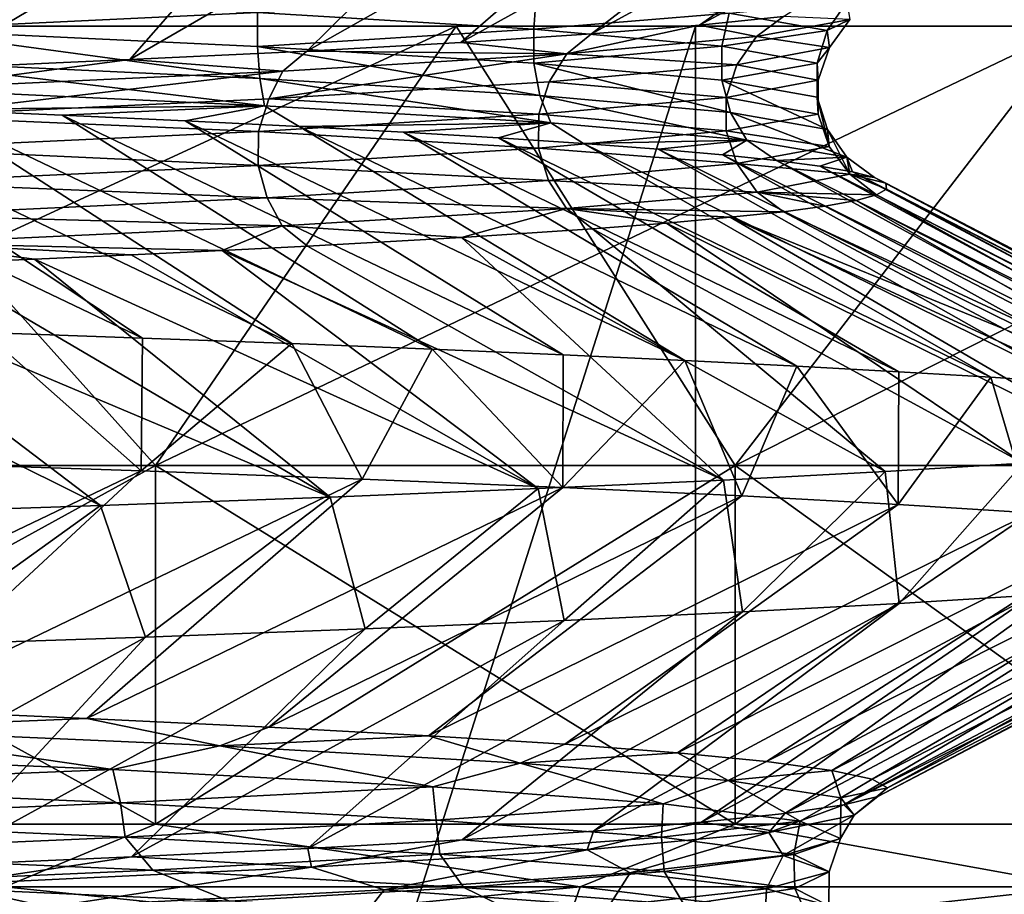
# Model space of a CAD drawing. Header units: metres. Extents: x -206 to 75, y -104 to 104.
# Tile 878 of 1056: x 10.2 to 12.44, y -35.28 to -33.29. Entities that reach past the tile are written whole.
import ezdxf

# ---------------------------------------------------------------- set-up
doc = ezdxf.new("R2010")
doc.units = ezdxf.units.M
doc.layers.add('solid_01_1-CONSUMER_THERM_B_125288', color=7, linetype='CONTINUOUS')

msp = doc.modelspace()

# ---------------------------------------------------------------- linework, layer by layer
at = {"layer": 'solid_01_1-CONSUMER_THERM_B_125288'}
for points in [[(-27.776106, 66.214066), (28.050987, 67.836098), (-27.757145, -66.232315)], [(28.050987, 67.836098), (-27.757065, -66.785934), (-27.757145, -66.232315)], [(28.050987, 67.836098), (27.851068, 67.319839), (-27.757065, -66.785934)], [(27.851068, 67.319839), (27.74942, 66.775635), (-27.757065, -66.785934)], [(27.74942, 66.775635), (-28.058632, -67.846397), (-27.858715, -67.330139)], [(27.74942, 66.775635), (27.749498, 66.222015), (-28.058632, -67.846397)], [(27.74942, 66.775635), (-27.858715, -67.330139), (-27.757065, -66.785934)], [(27.749498, 66.222015), (27.768459, -66.224365), (-28.058632, -67.846397)], [(-37.500069, 41.072453, 108.410858), (37.499931, 41.072487, 108.410858), (-37.500031, -41.072514, 108.410858)], [(37.499931, 41.072487, 108.410858), (37.499969, -41.072479, 108.410858), (-37.500031, -41.072514, 108.410858)], [(-42.500034, -37.500031, 108.5), (42.499931, 37.500008, 108.5), (-42.500069, 37.499969, 108.5)], [(-42.500034, -37.500031, 108.5), (42.499966, -37.499992, 108.5), (42.499931, 37.500008, 108.5)], [(18.499966, -31.800003, 6), (-18.500034, -31.80002, 6), (18.499969, -40.000004, 6)], [(-18.500034, -31.80002, 6), (-18.500031, -40.000023, 6), (18.499969, -40.000004, 6)], [(11.745609, -33.297726, 27.702721), (12.740497, -32.763279, 27.952499), (12.481783, -32.782925, 28.794779)], [(11.745609, -33.297726, 27.702721), (11.937161, -33.277992, 26.891823), (12.740497, -32.763279, 27.952499)], [(11.500423, -33.317524, 28.495749), (12.481783, -32.782925, 28.794779), (12.16756, -32.802277, 29.61767)], [(11.500423, -33.317524, 28.495749), (11.745609, -33.297726, 27.702721), (12.481783, -32.782925, 28.794779)], [(11.202893, -33.337124, 29.266733), (12.16756, -32.802277, 29.61767), (11.798676, -32.821262, 30.418726)], [(11.202893, -33.337124, 29.266733), (11.500423, -33.317524, 28.495749), (12.16756, -32.802277, 29.61767)], [(10.852304, -33.356678, 30.017721), (11.798676, -32.821262, 30.418726), (11.376039, -32.840229, 31.195211)], [(10.852304, -33.356678, 30.017721), (11.202893, -33.337124, 29.266733), (11.798676, -32.821262, 30.418726)], [(10.449205, -33.376339, 30.746809), (11.376039, -32.840229, 31.195211), (10.901549, -32.859409, 31.942873)], [(10.449205, -33.376339, 30.746809), (10.852304, -33.356678, 30.017721), (11.376039, -32.840229, 31.195211)], [(9.996629, -33.396111, 31.447826), (10.901549, -32.859409, 31.942873), (10.378476, -32.87886, 32.656433)], [(9.996629, -33.396111, 31.447826), (10.449205, -33.376339, 30.746809), (10.901549, -32.859409, 31.942873)], [(9.497561, -33.41597, 32.116119), (10.378476, -32.87886, 32.656433), (9.809975, -32.89851, 33.33202)], [(9.497561, -33.41597, 32.116119), (9.996629, -33.396111, 31.447826), (10.378476, -32.87886, 32.656433)], [(9.921297, -33.230194, 17.673717), (10.739633, -33.268711, 19.054735), (9.92171, -33.307541, 17.674337)], [(11.374556, -33.232048, 20.474127), (11.368732, -33.307232, 20.531969), (10.739633, -33.268711, 19.054735)], [(11.374556, -33.232048, 20.474127), (11.813283, -33.270882, 22.035221), (11.368732, -33.307232, 20.531969)], [(12.081264, -33.245747, 23.62286), (12.036743, -33.309715, 23.640802), (11.813283, -33.270882, 22.035221)], [(12.081264, -33.245747, 23.62286), (12.087863, -33.28476, 25.257908), (12.036743, -33.309715, 23.640802)], [(10.739633, -33.268711, 19.054735), (10.739902, -33.346054, 19.055294), (9.92171, -33.307541, 17.674337)], [(10.739633, -33.268711, 19.054735), (11.368732, -33.307232, 20.531969), (10.739902, -33.346054, 19.055294)], [(11.813283, -33.270882, 22.035221), (11.797108, -33.345753, 22.078865), (11.368732, -33.307232, 20.531969)], [(11.745609, -33.297726, 27.702721), (11.876042, -33.323769, 26.879583), (11.937161, -33.277992, 26.891823)], [(11.813283, -33.270882, 22.035221), (12.036743, -33.309715, 23.640802), (11.797108, -33.345753, 22.078865)], [(11.876042, -33.323769, 26.879583), (12.087863, -33.28476, 25.257908), (11.937161, -33.277992, 26.891823)], [(9.022458, -34.300007, 36.918419), (9.610229, -33.300007, 37.72744), (11.192303, -33.300007, 36.418636)], [(10.507754, -34.300007, 35.689678), (9.022458, -34.300007, 36.918419), (11.192303, -33.300007, 36.418636)], [(9.022458, -34.300007, 12.081581), (10.507754, -34.300007, 13.310323), (9.610229, -33.300007, 11.272559)], [(11.192303, -33.300007, 36.418636), (9.610229, -33.300007, 37.72744), (10.054592, -33.300007, 39.066891)], [(9.610229, -33.300007, 11.272559), (11.192303, -33.300007, 12.581363), (10.054573, -33.300007, 9.933097)], [(10.507754, -34.300007, 13.310323), (11.192303, -33.300007, 12.581363), (9.610229, -33.300007, 11.272559)], [(10.054573, -33.300007, 9.933097), (11.737077, -33.300007, 11.251227), (10.054714, -38.584858, 9.933186)], [(11.192303, -33.300007, 12.581363), (11.737077, -33.300007, 11.251227), (10.054573, -33.300007, 9.933097)], [(11.737096, -33.300007, 37.748756), (10.054592, -33.300007, 39.066891), (10.054714, -38.584858, 39.066814)], [(11.192303, -33.300007, 36.418636), (10.054592, -33.300007, 39.066891), (11.737096, -33.300007, 37.748756)], [(11.737096, -33.300007, 37.748756), (10.054714, -38.584858, 39.066814), (11.737239, -38.584858, 37.748642)], [(11.737077, -33.300007, 11.251227), (11.737239, -38.584858, 11.25136), (10.054714, -38.584858, 9.933186)], [(10.507754, -34.300007, 35.689678), (11.192303, -33.300007, 36.418636), (12.597864, -33.300007, 34.921864)], [(11.827336, -34.300007, 34.28447), (10.507754, -34.300007, 35.689678), (12.597864, -33.300007, 34.921864)], [(10.507754, -34.300007, 13.310323), (11.827336, -34.300007, 14.715532), (11.192303, -33.300007, 12.581363)], [(12.597864, -33.300007, 34.921864), (11.192303, -33.300007, 36.418636), (11.737096, -33.300007, 37.748756)], [(11.192303, -33.300007, 12.581363), (12.597864, -33.300007, 14.078135), (11.737077, -33.300007, 11.251227)], [(11.827336, -34.300007, 14.715532), (12.597864, -33.300007, 14.078135), (11.192303, -33.300007, 12.581363)], [(11.443684, -33.363335, 28.471817), (11.876042, -33.323769, 26.879583), (11.745609, -33.297726, 27.702721)], [(11.443684, -33.363335, 28.471817), (11.745609, -33.297726, 27.702721), (11.500423, -33.317524, 28.495749)], [(11.737077, -33.300007, 11.251227), (13.248496, -33.300007, 12.762612), (11.737239, -38.584858, 11.25136)], [(12.597864, -33.300007, 14.078135), (13.248496, -33.300007, 12.762612), (11.737077, -33.300007, 11.251227)], [(13.248513, -33.300007, 36.23737), (11.737096, -33.300007, 37.748756), (11.737239, -38.584858, 37.748642)], [(12.597864, -33.300007, 34.921864), (11.737096, -33.300007, 37.748756), (13.248513, -33.300007, 36.23737)], [(13.248513, -33.300007, 36.23737), (11.737239, -38.584858, 37.748642), (13.248609, -38.584854, 36.23727)], [(13.248496, -33.300007, 12.762612), (13.248609, -38.584854, 12.762729), (11.737239, -38.584858, 11.25136)], [(11.827336, -34.300007, 34.28447), (12.597864, -33.300007, 34.921864), (13.804744, -33.300007, 33.260735)], [(12.960394, -34.300007, 32.724949), (11.827336, -34.300007, 34.28447), (13.804744, -33.300007, 33.260735)], [(11.827336, -34.300007, 14.715532), (12.960394, -34.300007, 16.275049), (12.597864, -33.300007, 14.078135)], [(12.087863, -33.28476, 25.257908), (11.876042, -33.323769, 26.879583), (12.041816, -33.348553, 25.262373)], [(12.087863, -33.28476, 25.257908), (12.041816, -33.348553, 25.262373), (12.036743, -33.309715, 23.640802)], [(9.92171, -33.307541, 17.674337), (10.744952, -33.41909, 19.010714), (9.916544, -33.380398, 17.623325)], [(9.92171, -33.307541, 17.674337), (10.739902, -33.346054, 19.055294), (10.744952, -33.41909, 19.010714)], [(11.368732, -33.307232, 20.531969), (11.368884, -33.384567, 20.53244), (10.739902, -33.346054, 19.055294)], [(11.443684, -33.363335, 28.471817), (11.500423, -33.317524, 28.495749), (11.202893, -33.337124, 29.266733)], [(11.368732, -33.307232, 20.531969), (11.797108, -33.345753, 22.078865), (11.368884, -33.384567, 20.53244)], [(11.443684, -33.363335, 28.471817), (11.830906, -33.388092, 26.870535), (11.876042, -33.323769, 26.879583)], [(12.036743, -33.309715, 23.640802), (12.013905, -33.38427, 23.668779), (11.797108, -33.345753, 22.078865)], [(11.876042, -33.323769, 26.879583), (11.830906, -33.388092, 26.870535), (12.041816, -33.348553, 25.262373)], [(12.036743, -33.309715, 23.640802), (12.041816, -33.348553, 25.262373), (12.013905, -33.38427, 23.668779)], [(10.739902, -33.346054, 19.055294), (11.382262, -33.457783, 20.496016), (10.744952, -33.41909, 19.010714)], [(10.739902, -33.346054, 19.055294), (11.368884, -33.384567, 20.53244), (11.382262, -33.457783, 20.496016)], [(11.443684, -33.363335, 28.471817), (11.202893, -33.337124, 29.266733), (10.852304, -33.356678, 30.017721)], [(11.797108, -33.345753, 22.078865), (11.79717, -33.423084, 22.079229), (11.368884, -33.384567, 20.53244)], [(11.797108, -33.345753, 22.078865), (12.013905, -33.38427, 23.668779), (11.79717, -33.423084, 22.079229)], [(10.797373, -33.402702, 29.989677), (10.852304, -33.356678, 30.017721), (10.449205, -33.376339, 30.746809)], [(11.443684, -33.363335, 28.471817), (10.765924, -33.465786, 29.951014), (11.40395, -33.426662, 28.44733)], [(11.443684, -33.363335, 28.471817), (10.797373, -33.402702, 29.989677), (10.765924, -33.465786, 29.951014)], [(11.443684, -33.363335, 28.471817), (10.852304, -33.356678, 30.017721), (10.797373, -33.402702, 29.989677)], [(11.443684, -33.363335, 28.471817), (11.40395, -33.426662, 28.44733), (11.830906, -33.388092, 26.870535)], [(12.041816, -33.348553, 25.262373), (11.830906, -33.388092, 26.870535), (12.016309, -33.422791, 25.273926)], [(12.041816, -33.348553, 25.262373), (12.016309, -33.422791, 25.273926), (12.013905, -33.38427, 23.668779)], [(9.916544, -33.380398, 17.623325), (10.755482, -33.481152, 18.931248), (9.908821, -33.442146, 17.532373)], [(9.916544, -33.380398, 17.623325), (10.744952, -33.41909, 19.010714), (10.755482, -33.481152, 18.931248)], [(9.950356, -33.442066, 31.405937), (10.449205, -33.376339, 30.746809), (9.996629, -33.396111, 31.447826)], [(10.797373, -33.402702, 29.989677), (10.449205, -33.376339, 30.746809), (9.950356, -33.442066, 31.405937)], [(11.368884, -33.384567, 20.53244), (11.816804, -33.496475, 22.052254), (11.382262, -33.457783, 20.496016)], [(11.368884, -33.384567, 20.53244), (11.79717, -33.423084, 22.079229), (11.816804, -33.496475, 22.052254)], [(11.40395, -33.426662, 28.44733), (11.80687, -33.462273, 26.865715), (11.830906, -33.388092, 26.870535)], [(12.013905, -33.38427, 23.668779), (12.013908, -33.461597, 23.669024), (11.79717, -33.423084, 22.079229)], [(11.830906, -33.388092, 26.870535), (11.80687, -33.462273, 26.865715), (12.016309, -33.422791, 25.273926)], [(12.013905, -33.38427, 23.668779), (12.016309, -33.422791, 25.273926), (12.013908, -33.461597, 23.669024)], [(10.797373, -33.402702, 29.989677), (9.93019, -33.50491, 31.35503), (10.765924, -33.465786, 29.951014)], [(10.797373, -33.402702, 29.989677), (9.950356, -33.442066, 31.405937), (9.93019, -33.50491, 31.35503)], [(10.744952, -33.41909, 19.010714), (11.407674, -33.520161, 20.431126), (10.755482, -33.481152, 18.931248)], [(10.744952, -33.41909, 19.010714), (11.382262, -33.457783, 20.496016), (11.407674, -33.520161, 20.431126)], [(11.40395, -33.426662, 28.44733), (10.765924, -33.465786, 29.951014), (11.380051, -33.500519, 28.441038)], [(11.40395, -33.426662, 28.44733), (11.380051, -33.500519, 28.441038), (11.80687, -33.462273, 26.865715)], [(11.79717, -33.423084, 22.079229), (12.037515, -33.535168, 23.652367), (11.816804, -33.496475, 22.052254)], [(11.79717, -33.423084, 22.079229), (12.013908, -33.461597, 23.669024), (12.037515, -33.535168, 23.652367)], [(12.016309, -33.422791, 25.273926), (11.80687, -33.462273, 26.865715), (12.016288, -33.500111, 25.274044)], [(12.016309, -33.422791, 25.273926), (12.016288, -33.500111, 25.274044), (12.013908, -33.461597, 23.669024)], [(9.908821, -33.442146, 17.532373), (10.755482, -33.481152, 18.931248), (9.995034, -33.489494, 17.548271)], [(11.382262, -33.457783, 20.496016), (11.853395, -33.559166, 22.004267), (11.407674, -33.520161, 20.431126)], [(11.382262, -33.457783, 20.496016), (11.816804, -33.496475, 22.052254), (11.853395, -33.559166, 22.004267)], [(10.478381, -34.009716, 16.472315), (9.334528, -33.463673, 16.683527), (9.674541, -33.476559, 17.108345)], [(10.478381, -34.009716, 16.472315), (10.118723, -33.997215, 16.023464), (9.334528, -33.463673, 16.683527)], [(10.818046, -34.022442, 16.936268), (9.674541, -33.476559, 17.108345), (9.995034, -33.489494, 17.548271)], [(10.818046, -34.022442, 16.936268), (10.478381, -34.009716, 16.472315), (9.674541, -33.476559, 17.108345)], [(10.765924, -33.465786, 29.951014), (9.93019, -33.50491, 31.35503), (10.742245, -33.539688, 29.943222)], [(10.755482, -33.481152, 18.931248), (10.295527, -33.502491, 18.002352), (9.995034, -33.489494, 17.548271)], [(10.755482, -33.481152, 18.931248), (10.575583, -33.515522, 18.469685), (10.295527, -33.502491, 18.002352)], [(10.755482, -33.481152, 18.931248), (10.834743, -33.528572, 18.949381), (10.575583, -33.515522, 18.469685)], [(10.765924, -33.465786, 29.951014), (10.742245, -33.539688, 29.943222), (11.380051, -33.500519, 28.441038)], [(10.755482, -33.481152, 18.931248), (11.407674, -33.520161, 20.431126), (10.834743, -33.528572, 18.949381)], [(11.380051, -33.500519, 28.441038), (11.807014, -33.53862, 26.865736), (11.80687, -33.462273, 26.865715)], [(11.80687, -33.462273, 26.865715), (11.807014, -33.53862, 26.865736), (12.016288, -33.500111, 25.274044)], [(12.013908, -33.461597, 23.669024), (12.041409, -33.57386, 25.268147), (12.037515, -33.535168, 23.652367)], [(12.013908, -33.461597, 23.669024), (12.016288, -33.500111, 25.274044), (12.041409, -33.57386, 25.268147)], [(9.93019, -33.50491, 31.35503), (9.906717, -33.578857, 31.345657), (10.742245, -33.539688, 29.943222)], [(11.137226, -34.035316, 17.41464), (9.995034, -33.489494, 17.548271), (10.295527, -33.502491, 18.002352)], [(11.137226, -34.035316, 17.41464), (10.818046, -34.022442, 16.936268), (9.995034, -33.489494, 17.548271)], [(11.435441, -34.048248, 17.906761), (10.295527, -33.502491, 18.002352), (10.575583, -33.515522, 18.469685)], [(11.435441, -34.048248, 17.906761), (11.137226, -34.035316, 17.41464), (10.295527, -33.502491, 18.002352)], [(11.380051, -33.500519, 28.441038), (10.742245, -33.539688, 29.943222), (11.379868, -33.577763, 28.441534)], [(11.380051, -33.500519, 28.441038), (11.379868, -33.577763, 28.441534), (11.807014, -33.53862, 26.865736)], [(12.016288, -33.500111, 25.274044), (11.807014, -33.53862, 26.865736), (12.041409, -33.57386, 25.268147)], [(11.816804, -33.496475, 22.052254), (12.081209, -33.598175, 23.622843), (11.853395, -33.559166, 22.004267)], [(11.816804, -33.496475, 22.052254), (12.037515, -33.535168, 23.652367), (12.081209, -33.598175, 23.622843)], [(11.712335, -34.061134, 18.412199), (10.575583, -33.515522, 18.469685), (10.834743, -33.528572, 18.949381)], [(11.712335, -34.061134, 18.412199), (11.435441, -34.048248, 17.906761), (10.575583, -33.515522, 18.469685)], [(11.407674, -33.520161, 20.431126), (11.072482, -33.541557, 19.440725), (10.834743, -33.528572, 18.949381)], [(11.407674, -33.520161, 20.431126), (11.288297, -33.554508, 19.942583), (11.072482, -33.541557, 19.440725)], [(11.407674, -33.520161, 20.431126), (11.481699, -33.567444, 20.45381), (11.288297, -33.554508, 19.942583)], [(11.407674, -33.520161, 20.431126), (11.853395, -33.559166, 22.004267), (11.481699, -33.567444, 20.45381)], [(10.742245, -33.539688, 29.943222), (9.906717, -33.578857, 31.345657), (10.741755, -33.616943, 29.944164)], [(10.742245, -33.539688, 29.943222), (10.741755, -33.616943, 29.944164), (11.379868, -33.577763, 28.441534)], [(11.967321, -34.073936, 18.930143), (10.834743, -33.528572, 18.949381), (11.072482, -33.541557, 19.440725)], [(11.967321, -34.073936, 18.930143), (11.712335, -34.061134, 18.412199), (10.834743, -33.528572, 18.949381)], [(12.199825, -34.086617, 19.45973), (11.072482, -33.541557, 19.440725), (11.288297, -33.554508, 19.942583)], [(12.199825, -34.086617, 19.45973), (11.967321, -34.073936, 18.930143), (11.072482, -33.541557, 19.440725)], [(11.379868, -33.577763, 28.441534), (11.831224, -33.612553, 26.870581), (11.807014, -33.53862, 26.865736)], [(11.807014, -33.53862, 26.865736), (11.831224, -33.612553, 26.870581), (12.041409, -33.57386, 25.268147)], [(12.037515, -33.535168, 23.652367), (12.087811, -33.63718, 25.257883), (12.081209, -33.598175, 23.622843)], [(12.037515, -33.535168, 23.652367), (12.041409, -33.57386, 25.268147), (12.087811, -33.63718, 25.257883)], [(12.408844, -34.09914, 19.998817), (11.288297, -33.554508, 19.942583), (11.481699, -33.567444, 20.45381)], [(12.408844, -34.09914, 19.998817), (12.199825, -34.086617, 19.45973), (11.288297, -33.554508, 19.942583)], [(11.853395, -33.559166, 22.004267), (11.651917, -33.580311, 20.972698), (11.481699, -33.567444, 20.45381)], [(12.593711, -34.111519, 20.545448), (11.481699, -33.567444, 20.45381), (11.651917, -33.580311, 20.972698)], [(12.593711, -34.111519, 20.545448), (12.408844, -34.09914, 19.998817), (11.481699, -33.567444, 20.45381)], [(11.853395, -33.559166, 22.004267), (11.798566, -33.593143, 21.497875), (11.651917, -33.580311, 20.972698)], [(11.853395, -33.559166, 22.004267), (11.921313, -33.605961, 22.028057), (11.798566, -33.593143, 21.497875)], [(11.853395, -33.559166, 22.004267), (12.081209, -33.598175, 23.622843), (11.921313, -33.605961, 22.028057)], [(9.906717, -33.578857, 31.345657), (9.905803, -33.656124, 31.346962), (10.741755, -33.616943, 29.944164)], [(11.379868, -33.577763, 28.441534), (10.741755, -33.616943, 29.944164), (11.402465, -33.65163, 28.45153)], [(11.379868, -33.577763, 28.441534), (11.402465, -33.65163, 28.45153), (11.831224, -33.612553, 26.870581)], [(12.754037, -34.123775, 21.097858), (11.651917, -33.580311, 20.972698), (11.798566, -33.593143, 21.497875)], [(12.754037, -34.123775, 21.097858), (12.593711, -34.111519, 20.545448), (11.651917, -33.580311, 20.972698)], [(12.889772, -34.135998, 21.655045), (11.798566, -33.593143, 21.497875), (11.921313, -33.605961, 22.028057)], [(12.889772, -34.135998, 21.655045), (12.754037, -34.123775, 21.097858), (11.798566, -33.593143, 21.497875)], [(12.041409, -33.57386, 25.268147), (11.831224, -33.612553, 26.870581), (12.087811, -33.63718, 25.257883)], [(10.741755, -33.616943, 29.944164), (9.905803, -33.656124, 31.346962), (10.761858, -33.690861, 29.958956)], [(10.741755, -33.616943, 29.944164), (10.761858, -33.690861, 29.958956), (11.402465, -33.65163, 28.45153)], [(11.402465, -33.65163, 28.45153), (11.877251, -33.677494, 26.879801), (11.831224, -33.612553, 26.870581)], [(11.831224, -33.612553, 26.870581), (11.877251, -33.677494, 26.879801), (12.087811, -33.63718, 25.257883)], [(12.081209, -33.598175, 23.622843), (12.019985, -33.618801, 22.562735), (11.921313, -33.605961, 22.028057)], [(13.001008, -34.148315, 22.216623), (11.921313, -33.605961, 22.028057), (12.019985, -33.618801, 22.562735)], [(13.001008, -34.148315, 22.216623), (12.889772, -34.135998, 21.655045), (11.921313, -33.605961, 22.028057)], [(12.081209, -33.598175, 23.622843), (12.094353, -33.631699, 23.101353), (12.019985, -33.618801, 22.562735)], [(12.081209, -33.598175, 23.622843), (12.144422, -33.644665, 23.64316), (12.094353, -33.631699, 23.101353)], [(12.081209, -33.598175, 23.622843), (12.087811, -33.63718, 25.257883), (12.144422, -33.644665, 23.64316)], [(12.087811, -33.63718, 25.257883), (11.877251, -33.677494, 26.879801), (12.149066, -33.683758, 25.275969)], [(13.087728, -34.160812, 22.782038), (12.019985, -33.618801, 22.562735), (12.094353, -33.631699, 23.101353)], [(13.087728, -34.160812, 22.782038), (13.001008, -34.148315, 22.216623), (12.019985, -33.618801, 22.562735)], [(12.087811, -33.63718, 25.257883), (12.170218, -33.657692, 24.187094), (12.144422, -33.644665, 23.64316)], [(12.087811, -33.63718, 25.257883), (12.171745, -33.670731, 24.731791), (12.170218, -33.657692, 24.187094)], [(12.087811, -33.63718, 25.257883), (12.149066, -33.683758, 25.275969), (12.171745, -33.670731, 24.731791)], [(13.149899, -34.173603, 23.351023), (12.094353, -33.631699, 23.101353), (12.144422, -33.644665, 23.64316)], [(13.149899, -34.173603, 23.351023), (13.087728, -34.160812, 22.782038), (12.094353, -33.631699, 23.101353)], [(9.905803, -33.656124, 31.346962), (9.922552, -33.730091, 31.36603), (10.761858, -33.690861, 29.958956)], [(11.402465, -33.65163, 28.45153), (10.761858, -33.690861, 29.958956), (11.44327, -33.71537, 28.47287)], [(11.402465, -33.65163, 28.45153), (11.44327, -33.71537, 28.47287), (11.877251, -33.677494, 26.879801)], [(13.187395, -34.186195, 23.923283), (12.144422, -33.644665, 23.64316), (12.170218, -33.657692, 24.187094)], [(13.187395, -34.186195, 23.923283), (13.149899, -34.173603, 23.351023), (12.144422, -33.644665, 23.64316)], [(12.171745, -33.670731, 24.731791), (13.2, -34.198425, 24.49806), (12.170218, -33.657692, 24.187094)], [(13.187395, -34.186195, 23.923283), (12.170218, -33.657692, 24.187094), (13.2, -34.198425, 24.49806)], [(11.44327, -33.71537, 28.47287), (11.936972, -33.722408, 26.891762), (11.877251, -33.677494, 26.879801)], [(11.877251, -33.677494, 26.879801), (12.102278, -33.696732, 25.818249), (12.149066, -33.683758, 25.275969)], [(11.877251, -33.677494, 26.879801), (12.031515, -33.709618, 26.357248), (12.102278, -33.696732, 25.818249)], [(11.877251, -33.677494, 26.879801), (11.936972, -33.722408, 26.891762), (12.031515, -33.709618, 26.357248)], [(12.102278, -33.696732, 25.818249), (13.13579, -34.228165, 25.800394), (12.149066, -33.683758, 25.275969)], [(12.149066, -33.683758, 25.275969), (13.184036, -34.213776, 25.148987), (12.171745, -33.670731, 24.731791)], [(12.149066, -33.683758, 25.275969), (13.13579, -34.228165, 25.800394), (13.184036, -34.213776, 25.148987)], [(12.171745, -33.670731, 24.731791), (13.184036, -34.213776, 25.148987), (13.2, -34.198425, 24.49806)], [(10.761858, -33.690861, 29.958956), (9.922552, -33.730091, 31.36603), (10.796298, -33.754765, 29.991682)], [(10.761858, -33.690861, 29.958956), (10.796298, -33.754765, 29.991682), (11.44327, -33.71537, 28.47287)], [(12.031515, -33.709618, 26.357248), (13.055257, -34.24239, 26.44943), (12.102278, -33.696732, 25.818249)], [(12.102278, -33.696732, 25.818249), (13.055257, -34.24239, 26.44943), (13.13579, -34.228165, 25.800394)], [(11.204435, -33.780987, 29.263248), (11.44327, -33.71537, 28.47287), (10.796298, -33.754765, 29.991682)], [(11.204435, -33.780987, 29.263248), (11.502136, -33.76133, 28.491354), (11.44327, -33.71537, 28.47287)], [(11.815989, -33.735107, 27.432467), (11.936972, -33.722408, 26.891762), (11.44327, -33.71537, 28.47287)], [(11.670981, -33.74823, 27.965944), (11.815989, -33.735107, 27.432467), (11.44327, -33.71537, 28.47287)], [(11.502136, -33.76133, 28.491354), (11.670981, -33.74823, 27.965944), (11.44327, -33.71537, 28.47287)], [(11.815989, -33.735107, 27.432467), (12.439846, -33.989407, 26.992523), (11.936972, -33.722408, 26.891762)], [(11.936972, -33.722408, 26.891762), (13.055257, -34.24239, 26.44943), (12.031515, -33.709618, 26.357248)], [(12.439846, -33.989407, 26.992523), (13.055257, -34.24239, 26.44943), (11.936972, -33.722408, 26.891762)], [(9.922552, -33.730091, 31.36603), (9.948366, -33.794155, 31.40872), (10.796298, -33.754765, 29.991682)], [(11.502136, -33.76133, 28.491354), (12.48251, -34.294132, 28.792669), (11.670981, -33.74823, 27.965944)], [(11.670981, -33.74823, 27.965944), (12.74076, -34.275085, 27.95153), (11.815989, -33.735107, 27.432467)], [(11.670981, -33.74823, 27.965944), (12.48251, -34.294132, 28.792669), (12.74076, -34.275085, 27.95153)], [(11.815989, -33.735107, 27.432467), (12.74076, -34.275085, 27.95153), (12.942751, -34.255566, 27.093304)], [(11.815989, -33.735107, 27.432467), (12.942751, -34.255566, 27.093304), (12.439846, -33.989407, 26.992523)], [(10.659444, -33.81044, 30.381033), (10.796298, -33.754765, 29.991682), (9.948366, -33.794155, 31.40872)], [(10.659444, -33.81044, 30.381033), (10.854084, -33.800617, 30.014055), (10.796298, -33.754765, 29.991682)], [(10.854084, -33.800617, 30.014055), (11.204435, -33.780987, 29.263248), (10.796298, -33.754765, 29.991682)], [(11.204435, -33.780987, 29.263248), (12.168925, -34.313435, 29.614422), (11.502136, -33.76133, 28.491354)], [(11.502136, -33.76133, 28.491354), (12.168925, -34.313435, 29.614422), (12.48251, -34.294132, 28.792669)], [(10.45209, -33.820274, 30.741819), (10.659444, -33.81044, 30.381033), (9.948366, -33.794155, 31.40872)], [(10.232145, -33.830132, 31.096077), (10.45209, -33.820274, 30.741819), (9.948366, -33.794155, 31.40872)], [(10.000387, -33.839989, 31.442518), (10.232145, -33.830132, 31.096077), (9.948366, -33.794155, 31.40872)], [(10.854084, -33.800617, 30.014055), (11.800785, -34.332951, 30.41452), (11.204435, -33.780987, 29.263248)], [(11.204435, -33.780987, 29.263248), (11.800785, -34.332951, 30.41452), (12.168925, -34.313435, 29.614422)], [(10.45209, -33.820274, 30.741819), (11.37889, -34.352436, 31.190365), (10.659444, -33.81044, 30.381033)], [(10.659444, -33.81044, 30.381033), (11.800785, -34.332951, 30.41452), (10.854084, -33.800617, 30.014055)], [(10.659444, -33.81044, 30.381033), (11.37889, -34.352436, 31.190365), (11.800785, -34.332951, 30.41452)], [(9.673643, -33.853138, 31.891356), (10.905091, -34.371758, 31.937685), (10.000387, -33.839989, 31.442518)], [(10.000387, -33.839989, 31.442518), (10.905091, -34.371758, 31.937685), (10.232145, -33.830132, 31.096077)], [(10.232145, -33.830132, 31.096077), (11.37889, -34.352436, 31.190365), (10.45209, -33.820274, 30.741819)], [(10.232145, -33.830132, 31.096077), (10.905091, -34.371758, 31.937685), (11.37889, -34.352436, 31.190365)], [(9.328335, -33.866261, 32.323135), (10.382781, -34.390892, 32.650955), (9.673643, -33.853138, 31.891356)], [(9.673643, -33.853138, 31.891356), (10.382781, -34.390892, 32.650955), (10.905091, -34.371758, 31.937685)], [(9.328335, -33.866261, 32.323135), (9.815217, -34.409985, 33.326195), (10.382781, -34.390892, 32.650955)], [(10.475174, -34.312183, 16.468132), (9.929056, -34.293705, 15.802066), (10.118723, -33.997215, 16.023464)], [(10.475174, -34.312183, 16.468132), (10.118723, -33.997215, 16.023464), (10.478381, -34.009716, 16.472315)], [(10.475174, -34.312183, 16.468132), (10.478381, -34.009716, 16.472315), (10.818046, -34.022442, 16.936268)], [(10.977949, -34.330799, 17.17028), (10.475174, -34.312183, 16.468132), (10.818046, -34.022442, 16.936268)], [(10.977949, -34.330799, 17.17028), (10.818046, -34.022442, 16.936268), (11.137226, -34.035316, 17.41464)], [(11.434911, -34.349716, 17.905842), (10.977949, -34.330799, 17.17028), (11.137226, -34.035316, 17.41464)], [(11.434911, -34.349716, 17.905842), (11.137226, -34.035316, 17.41464), (11.435441, -34.048248, 17.906761)], [(11.434911, -34.349716, 17.905842), (11.435441, -34.048248, 17.906761), (11.712335, -34.061134, 18.412199)], [(11.842446, -34.368881, 18.669344), (11.434911, -34.349716, 17.905842), (11.712335, -34.061134, 18.412199)], [(11.842446, -34.368881, 18.669344), (11.712335, -34.061134, 18.412199), (11.967321, -34.073936, 18.930143)], [(12.197858, -34.388119, 19.454969), (11.842446, -34.368881, 18.669344), (11.967321, -34.073936, 18.930143)], [(12.197858, -34.388119, 19.454969), (11.967321, -34.073936, 18.930143), (12.199825, -34.086617, 19.45973)], [(12.197858, -34.388119, 19.454969), (12.199825, -34.086617, 19.45973), (12.408844, -34.09914, 19.998817)], [(12.50045, -34.407192, 20.259859), (12.197858, -34.388119, 19.454969), (12.408844, -34.09914, 19.998817)], [(12.50045, -34.407192, 20.259859), (12.408844, -34.09914, 19.998817), (12.593711, -34.111519, 20.545448)], [(9.02247, -35.115738, 36.918411), (9.022458, -34.300007, 36.918419), (10.507754, -34.300007, 35.689678)], [(10.507765, -35.115734, 13.310331), (10.507754, -34.300007, 13.310323), (9.022458, -34.300007, 12.081581)], [(9.02247, -35.115738, 12.081589), (10.507765, -35.115734, 13.310331), (9.022458, -34.300007, 12.081581)], [(10.507765, -35.115734, 35.689667), (9.02247, -35.115738, 36.918411), (10.507754, -34.300007, 35.689678)], [(9.380524, -34.835262, 16.73982), (9.929056, -34.293705, 15.802066), (10.475174, -34.312183, 16.468132)], [(10.507765, -35.115734, 35.689667), (10.507754, -34.300007, 35.689678), (11.827336, -34.300007, 34.28447)], [(11.827345, -35.115734, 14.715542), (11.827336, -34.300007, 14.715532), (10.507754, -34.300007, 13.310323)], [(10.507765, -35.115734, 13.310331), (11.827345, -35.115734, 14.715542), (10.507754, -34.300007, 13.310323)], [(11.827345, -35.115734, 34.284458), (10.507765, -35.115734, 35.689667), (11.827336, -34.300007, 34.28447)], [(11.827345, -35.115734, 34.284458), (11.827336, -34.300007, 34.28447), (12.960394, -34.300007, 32.724949)], [(12.9604, -35.115734, 16.275059), (12.960394, -34.300007, 16.275049), (11.827336, -34.300007, 14.715532)], [(11.827345, -35.115734, 14.715542), (12.9604, -35.115734, 16.275059), (11.827336, -34.300007, 14.715532)], [(12.9604, -35.115734, 32.724941), (11.827345, -35.115734, 34.284458), (12.960394, -34.300007, 32.724949)], [(12.48251, -34.294132, 28.792669), (12.168925, -34.313435, 29.614422), (12.200621, -34.613823, 29.538345)], [(12.48251, -34.294132, 28.792669), (12.200621, -34.613823, 29.538345), (12.504916, -34.594971, 28.726952)], [(9.889048, -34.855293, 17.39953), (9.380524, -34.835262, 16.73982), (10.475174, -34.312183, 16.468132)], [(9.889048, -34.855293, 17.39953), (10.475174, -34.312183, 16.468132), (10.977949, -34.330799, 17.17028)], [(10.351682, -34.875381, 18.092751), (9.889048, -34.855293, 17.39953), (10.977949, -34.330799, 17.17028)], [(10.351682, -34.875381, 18.092751), (10.977949, -34.330799, 17.17028), (11.434911, -34.349716, 17.905842)], [(11.800785, -34.332951, 30.41452), (11.37889, -34.352436, 31.190365), (11.438284, -34.652149, 31.088306)], [(11.800785, -34.332951, 30.41452), (11.438284, -34.652149, 31.088306), (11.844071, -34.632931, 30.327354)], [(12.168925, -34.313435, 29.614422), (11.800785, -34.332951, 30.41452), (11.844071, -34.632931, 30.327354)], [(12.168925, -34.313435, 29.614422), (11.844071, -34.632931, 30.327354), (12.200621, -34.613823, 29.538345)], [(10.765862, -34.895264, 18.815693), (10.351682, -34.875381, 18.092751), (11.434911, -34.349716, 17.905842)], [(10.765862, -34.895264, 18.815693), (11.434911, -34.349716, 17.905842), (11.842446, -34.368881, 18.669344)], [(11.37889, -34.352436, 31.190365), (10.905091, -34.371758, 31.937685), (10.984961, -34.67128, 31.819208)], [(11.37889, -34.352436, 31.190365), (10.984961, -34.67128, 31.819208), (11.438284, -34.652149, 31.088306)], [(10.905091, -34.371758, 31.937685), (10.382781, -34.390892, 32.650955), (10.485186, -34.690079, 32.518795)], [(10.905091, -34.371758, 31.937685), (10.485186, -34.690079, 32.518795), (10.984961, -34.67128, 31.819208)], [(11.129468, -34.914776, 19.564985), (10.765862, -34.895264, 18.815693), (11.842446, -34.368881, 18.669344)], [(11.129468, -34.914776, 19.564985), (11.842446, -34.368881, 18.669344), (12.197858, -34.388119, 19.454969)], [(10.382781, -34.390892, 32.650955), (9.815217, -34.409985, 33.326195), (9.939902, -34.708588, 33.185535)], [(10.382781, -34.390892, 32.650955), (9.939902, -34.708588, 33.185535), (10.485186, -34.690079, 32.518795)], [(11.439714, -34.934067, 20.334064), (11.129468, -34.914776, 19.564985), (12.197858, -34.388119, 19.454969)], [(11.439714, -34.934067, 20.334064), (12.197858, -34.388119, 19.454969), (12.50045, -34.407192, 20.259859)], [(11.695843, -34.953503, 21.119631), (11.439714, -34.934067, 20.334064), (12.50045, -34.407192, 20.259859)], [(11.695843, -34.953503, 21.119631), (12.50045, -34.407192, 20.259859), (12.749892, -34.425858, 21.082359)], [(11.898635, -34.97332, 21.923899), (11.695843, -34.953503, 21.119631), (12.749892, -34.425858, 21.082359)], [(11.898635, -34.97332, 21.923899), (12.749892, -34.425858, 21.082359), (12.945462, -34.444321, 21.920269)], [(12.046865, -34.993412, 22.744055), (11.898635, -34.97332, 21.923899), (12.945462, -34.444321, 21.920269)], [(12.046865, -34.993412, 22.744055), (12.945462, -34.444321, 21.920269), (13.086249, -34.462883, 22.770813)], [(12.138803, -35.013474, 23.572067), (12.046865, -34.993412, 22.744055), (13.086249, -34.462883, 22.770813)], [(12.138803, -35.013474, 23.572067), (13.086249, -34.462883, 22.770813), (13.17137, -34.48172, 23.631083)], [(12.173994, -35.033237, 24.403881), (12.138803, -35.013474, 23.572067), (13.17137, -34.48172, 23.631083)], [(12.173994, -35.033237, 24.403881), (13.17137, -34.48172, 23.631083), (13.2, -34.501587, 24.49806)], [(12.152262, -35.052647, 25.235929), (13.2, -34.501587, 24.49806), (13.171976, -34.520119, 25.359682)], [(12.152262, -35.052647, 25.235929), (12.173994, -35.033237, 24.403881), (13.2, -34.501587, 24.49806)], [(12.074142, -35.071949, 26.060894), (13.171976, -34.520119, 25.359682), (13.088125, -34.539223, 26.21493)], [(12.074142, -35.071949, 26.060894), (12.152262, -35.052647, 25.235929), (13.171976, -34.520119, 25.359682)], [(11.940299, -35.091473, 26.876549), (12.948927, -34.557934, 27.062286), (12.754546, -34.576401, 27.900232)], [(11.940299, -35.091473, 26.876549), (12.074142, -35.071949, 26.060894), (12.948927, -34.557934, 27.062286)], [(12.074142, -35.071949, 26.060894), (13.088125, -34.539223, 26.21493), (12.948927, -34.557934, 27.062286)], [(11.750233, -35.111401, 27.685198), (12.754546, -34.576401, 27.900232), (12.504916, -34.594971, 28.726952)], [(11.750233, -35.111401, 27.685198), (11.940299, -35.091473, 26.876549), (12.754546, -34.576401, 27.900232)], [(11.504691, -35.131523, 28.481598), (12.504916, -34.594971, 28.726952), (12.200621, -34.613823, 29.538345)], [(11.504691, -35.131523, 28.481598), (11.750233, -35.111401, 27.685198), (12.504916, -34.594971, 28.726952)], [(11.205671, -35.151516, 29.25877), (12.200621, -34.613823, 29.538345), (11.844071, -34.632931, 30.327354)], [(11.205671, -35.151516, 29.25877), (11.504691, -35.131523, 28.481598), (12.200621, -34.613823, 29.538345)], [(10.854379, -35.17115, 30.013449), (11.844071, -34.632931, 30.327354), (11.438284, -34.652149, 31.088306)], [(10.854379, -35.17115, 30.013449), (11.205671, -35.151516, 29.25877), (11.844071, -34.632931, 30.327354)], [(10.452786, -35.190498, 30.74165), (11.438284, -34.652149, 31.088306), (10.984961, -34.67128, 31.819208)], [(10.452786, -35.190498, 30.74165), (10.854379, -35.17115, 30.013449), (11.438284, -34.652149, 31.088306)], [(9.510557, -35.229454, 32.100468), (10.485186, -34.690079, 32.518795), (9.939902, -34.708588, 33.185535)], [(9.510557, -35.229454, 32.100468), (10.004502, -35.209835, 31.437626), (10.485186, -34.690079, 32.518795)], [(10.004502, -35.209835, 31.437626), (10.984961, -34.67128, 31.819208), (10.485186, -34.690079, 32.518795)], [(10.004502, -35.209835, 31.437626), (10.452786, -35.190498, 30.74165), (10.984961, -34.67128, 31.819208)], [(9.771073, -34.898598, 17.342125), (9.889048, -34.855293, 17.39953), (10.351682, -34.875381, 18.092751)], [(9.771073, -34.898598, 17.342125), (10.351682, -34.875381, 18.092751), (10.654127, -34.937962, 18.735893)], [(10.654127, -34.937962, 18.735893), (10.351682, -34.875381, 18.092751), (10.765862, -34.895264, 18.815693)], [(9.771073, -34.898598, 17.342125), (10.410554, -34.991615, 18.396765), (9.489851, -34.952492, 17.047102)], [(9.771073, -34.898598, 17.342125), (10.654127, -34.937962, 18.735893), (10.410554, -34.991615, 18.396765)], [(10.654127, -34.937962, 18.735893), (10.765862, -34.895264, 18.815693), (11.129468, -34.914776, 19.564985)], [(10.654127, -34.937962, 18.735893), (11.129468, -34.914776, 19.564985), (11.337816, -34.977329, 20.237423)], [(11.337816, -34.977329, 20.237423), (11.129468, -34.914776, 19.564985), (11.439714, -34.934067, 20.334064)], [(10.654127, -34.937962, 18.735893), (11.139167, -35.030739, 19.858768), (10.410554, -34.991615, 18.396765)], [(10.654127, -34.937962, 18.735893), (11.337816, -34.977329, 20.237423), (11.139167, -35.030739, 19.858768)], [(11.337816, -34.977329, 20.237423), (11.439714, -34.934067, 20.334064), (11.695843, -34.953503, 21.119631)], [(9.489851, -34.952492, 17.047102), (10.410554, -34.991615, 18.396765), (9.516627, -35.028103, 17.121424)], [(11.337816, -34.977329, 20.237423), (11.695843, -34.953503, 21.119631), (11.811503, -35.016693, 21.818245)], [(11.811503, -35.016693, 21.818245), (11.695843, -34.953503, 21.119631), (11.898635, -34.97332, 21.923899)], [(11.337816, -34.977329, 20.237423), (11.663201, -35.069862, 21.406351), (11.139167, -35.030739, 19.858768)], [(11.337816, -34.977329, 20.237423), (11.811503, -35.016693, 21.818245), (11.663201, -35.069862, 21.406351)], [(11.811503, -35.016693, 21.818245), (11.898635, -34.97332, 21.923899), (12.046865, -34.993412, 22.744055)], [(10.410554, -34.991615, 18.396765), (10.427987, -35.067272, 18.47562), (9.516627, -35.028103, 17.121424)], [(10.410554, -34.991615, 18.396765), (11.139167, -35.030739, 19.858768), (10.427987, -35.067272, 18.47562)], [(11.811503, -35.016693, 21.818245), (12.046865, -34.993412, 22.744055), (12.067436, -35.056061, 23.448393)], [(12.067436, -35.056061, 23.448393), (12.046865, -34.993412, 22.744055), (12.138803, -35.013474, 23.572067)], [(9.516627, -35.028103, 17.121424), (10.427987, -35.067272, 18.47562), (9.529656, -35.105843, 17.138264)], [(11.811503, -35.016693, 21.818245), (11.974971, -35.10899, 23.010262), (11.663201, -35.069862, 21.406351)], [(11.811503, -35.016693, 21.818245), (12.067436, -35.056061, 23.448393), (11.974971, -35.10899, 23.010262)], [(12.067436, -35.056061, 23.448393), (12.138803, -35.013474, 23.572067), (12.173994, -35.033237, 24.403881)], [(11.139167, -35.030739, 19.858768), (11.146403, -35.106441, 19.941036), (10.427987, -35.067272, 18.47562)], [(11.139167, -35.030739, 19.858768), (11.663201, -35.069862, 21.406351), (11.146403, -35.106441, 19.941036)], [(12.067436, -35.056061, 23.448393), (12.173994, -35.033237, 24.403881), (12.098267, -35.095425, 25.097883)], [(12.098267, -35.095425, 25.097883), (12.173994, -35.033237, 24.403881), (12.152262, -35.052647, 25.235929)], [(10.427987, -35.067272, 18.47562), (10.438885, -35.145023, 18.494522), (9.529656, -35.105843, 17.138264)], [(10.427987, -35.067272, 18.47562), (11.146403, -35.106441, 19.941036), (10.438885, -35.145023, 18.494522)], [(11.663201, -35.069862, 21.406351), (11.659789, -35.145611, 21.49066), (11.146403, -35.106441, 19.941036)], [(11.663201, -35.069862, 21.406351), (11.974971, -35.10899, 23.010262), (11.659789, -35.145611, 21.49066)], [(11.903795, -35.134792, 26.736549), (12.074142, -35.071949, 26.060894), (11.940299, -35.091473, 26.876549)], [(12.098267, -35.095425, 25.097883), (12.074142, -35.071949, 26.060894), (11.903795, -35.134792, 26.736549)], [(12.067436, -35.056061, 23.448393), (12.066948, -35.148113, 24.64119), (11.974971, -35.10899, 23.010262)], [(12.067436, -35.056061, 23.448393), (12.098267, -35.095425, 25.097883), (12.066948, -35.148113, 24.64119)], [(12.098267, -35.095425, 25.097883), (12.152262, -35.052647, 25.235929), (12.074142, -35.071949, 26.060894)], [(11.903795, -35.134792, 26.736549), (11.940299, -35.091473, 26.876549), (11.750233, -35.111401, 27.685198)], [(12.098267, -35.095425, 25.097883), (11.903795, -35.134792, 26.736549), (11.936187, -35.187237, 26.269699)], [(12.098267, -35.095425, 25.097883), (11.936187, -35.187237, 26.269699), (12.066948, -35.148113, 24.64119)], [(10.165069, -35.25864, 35.97403), (9.02247, -35.115738, 36.918411), (10.507765, -35.115734, 35.689667)], [(10.165069, -35.25864, 13.025971), (10.507765, -35.115734, 13.310331), (9.02247, -35.115738, 12.081589)], [(9.529656, -35.105843, 17.138264), (10.438885, -35.145023, 18.494522), (9.599195, -35.181625, 17.188404)], [(10.165069, -35.25864, 35.97403), (10.507765, -35.115734, 35.689667), (11.473994, -35.25864, 34.6651)], [(11.473994, -35.25864, 14.334898), (10.507765, -35.115734, 13.310331), (10.165069, -35.25864, 13.025971)], [(11.146403, -35.106441, 19.941036), (11.154819, -35.184204, 19.961744), (10.438885, -35.145023, 18.494522)], [(11.473994, -35.25864, 34.6651), (10.507765, -35.115734, 35.689667), (11.827345, -35.115734, 34.284458)], [(11.473994, -35.25864, 14.334898), (11.827345, -35.115734, 14.715542), (10.507765, -35.115734, 13.310331)], [(11.146403, -35.106441, 19.941036), (11.659789, -35.145611, 21.49066), (11.154819, -35.184204, 19.961744)], [(11.473994, -35.25864, 34.6651), (11.827345, -35.115734, 34.284458), (12.615603, -35.25864, 33.207947)], [(12.615603, -35.25864, 15.792054), (11.827345, -35.115734, 14.715542), (11.473994, -35.25864, 14.334898)], [(11.489962, -35.174156, 28.334055), (11.750233, -35.111401, 27.685198), (11.504691, -35.131523, 28.481598)], [(11.903795, -35.134792, 26.736549), (11.750233, -35.111401, 27.685198), (11.489962, -35.174156, 28.334055)], [(11.974971, -35.10899, 23.010262), (11.960483, -35.184776, 23.095175), (11.659789, -35.145611, 21.49066)], [(12.615603, -35.25864, 33.207947), (11.827345, -35.115734, 34.284458), (12.9604, -35.115734, 32.724941)], [(12.615603, -35.25864, 15.792054), (12.9604, -35.115734, 16.275059), (11.827345, -35.115734, 14.715542)], [(11.974971, -35.10899, 23.010262), (12.066948, -35.148113, 24.64119), (11.960483, -35.184776, 23.095175)], [(11.489962, -35.174156, 28.334055), (11.504691, -35.131523, 28.481598), (11.205671, -35.151516, 29.25877)], [(11.903795, -35.134792, 26.736549), (11.489962, -35.174156, 28.334055), (11.587857, -35.22636, 27.86614)], [(11.903795, -35.134792, 26.736549), (11.587857, -35.22636, 27.86614), (11.936187, -35.187237, 26.269699)], [(10.438885, -35.145023, 18.494522), (10.502011, -35.220856, 18.555372), (9.599195, -35.181625, 17.188404)], [(10.438885, -35.145023, 18.494522), (11.154819, -35.184204, 19.961744), (10.502011, -35.220856, 18.555372)], [(10.862931, -35.21352, 29.860071), (11.205671, -35.151516, 29.25877), (10.854379, -35.17115, 30.013449)], [(11.489962, -35.174156, 28.334055), (11.205671, -35.151516, 29.25877), (10.862931, -35.21352, 29.860071)], [(11.659789, -35.145611, 21.49066), (11.665478, -35.223389, 21.512829), (11.154819, -35.184204, 19.961744)], [(11.659789, -35.145611, 21.49066), (11.960483, -35.184776, 23.095175), (11.665478, -35.223389, 21.512829)], [(12.066948, -35.148113, 24.64119), (11.936187, -35.187237, 26.269699), (12.040977, -35.223946, 24.725231)], [(12.066948, -35.148113, 24.64119), (12.040977, -35.223946, 24.725231), (11.960483, -35.184776, 23.095175)], [(9.599195, -35.181625, 17.188404), (10.502011, -35.220856, 18.555372), (9.79805, -35.251694, 17.379128)], [(10.862931, -35.21352, 29.860071), (10.854379, -35.17115, 30.013449), (10.452786, -35.190498, 30.74165)], [(11.154819, -35.184204, 19.961744), (11.209797, -35.26009, 20.032534), (10.502011, -35.220856, 18.555372)], [(11.489962, -35.174156, 28.334055), (10.862931, -35.21352, 29.860071), (11.027963, -35.265484, 29.400843)], [(11.489962, -35.174156, 28.334055), (11.027963, -35.265484, 29.400843), (11.587857, -35.22636, 27.86614)], [(11.154819, -35.184204, 19.961744), (11.665478, -35.223389, 21.512829), (11.209797, -35.26009, 20.032534)], [(11.960483, -35.184776, 23.095175), (11.963199, -35.262569, 23.118433), (11.665478, -35.223389, 21.512829)], [(11.960483, -35.184776, 23.095175), (12.040977, -35.223946, 24.725231), (11.963199, -35.262569, 23.118433)], [(10.032758, -35.252888, 31.286036), (10.452786, -35.190498, 30.74165), (10.004502, -35.209835, 31.437626)], [(10.862931, -35.21352, 29.860071), (10.452786, -35.190498, 30.74165), (10.032758, -35.252888, 31.286036)], [(11.936187, -35.187237, 26.269699), (11.587857, -35.22636, 27.86614), (11.898823, -35.263115, 26.351339)], [(11.936187, -35.187237, 26.269699), (11.898823, -35.263115, 26.351339), (12.040977, -35.223946, 24.725231)], [(10.502011, -35.220856, 18.555372), (10.676345, -35.291088, 18.777225), (9.79805, -35.251694, 17.379128)], [(10.862931, -35.21352, 29.860071), (10.032758, -35.252888, 31.286036), (10.264234, -35.304607, 30.844915)], [(10.862931, -35.21352, 29.860071), (10.264234, -35.304607, 30.844915), (11.027963, -35.265484, 29.400843)], [(10.502011, -35.220856, 18.555372), (11.209797, -35.26009, 20.032534), (10.676345, -35.291088, 18.777225)], [(11.587857, -35.22636, 27.86614), (11.027963, -35.265484, 29.400843), (11.539363, -35.302284, 27.943804)], [(11.665478, -35.223389, 21.512829), (11.710939, -35.29932, 21.592398), (11.209797, -35.26009, 20.032534)], [(11.587857, -35.22636, 27.86614), (11.539363, -35.302284, 27.943804), (11.898823, -35.263115, 26.351339)], [(11.665478, -35.223389, 21.512829), (11.963199, -35.262569, 23.118433), (11.710939, -35.29932, 21.592398)], [(12.040977, -35.223946, 24.725231), (11.898823, -35.263115, 26.351339), (12.040481, -35.30175, 24.749172)], [(12.040977, -35.223946, 24.725231), (12.040481, -35.30175, 24.749172), (11.963199, -35.262569, 23.118433)], [(10.032758, -35.252888, 31.286036), (9.312612, -35.343731, 32.173195), (10.264234, -35.304607, 30.844915)], [(10.091382, -35.307705, 17.689692), (9.79805, -35.251694, 17.379128), (10.676345, -35.291088, 18.777225)], [(10.165069, -35.25864, 13.025971), (10.124677, -35.389748, 13.071565), (11.428402, -35.389748, 14.37529)], [(11.473994, -35.25864, 34.6651), (11.428402, -35.389748, 34.62471), (10.124677, -35.389748, 35.928436)], [(10.165069, -35.25864, 35.97403), (11.473994, -35.25864, 34.6651), (10.124677, -35.389748, 35.928436)], [(11.473994, -35.25864, 14.334898), (10.165069, -35.25864, 13.025971), (11.428402, -35.389748, 14.37529)], [(11.027963, -35.265484, 29.400843), (10.264234, -35.304607, 30.844915), (10.968608, -35.341454, 29.472908)], [(11.209797, -35.26009, 20.032534), (11.354569, -35.330482, 20.28249), (10.676345, -35.291088, 18.777225)], [(11.027963, -35.265484, 29.400843), (10.968608, -35.341454, 29.472908), (11.539363, -35.302284, 27.943804)], [(11.209797, -35.26009, 20.032534), (11.710939, -35.29932, 21.592398), (11.354569, -35.330482, 20.28249)], [(11.473994, -35.25864, 14.334898), (11.428402, -35.389748, 14.37529), (12.565475, -35.389744, 15.826655)], [(12.615603, -35.25864, 33.207947), (12.565475, -35.389744, 33.173344), (11.428402, -35.389748, 34.62471)], [(11.473994, -35.25864, 34.6651), (12.615603, -35.25864, 33.207947), (11.428402, -35.389748, 34.62471)], [(12.615603, -35.25864, 15.792054), (11.473994, -35.25864, 14.334898), (12.565475, -35.389744, 15.826655)], [(11.898823, -35.263115, 26.351339), (11.539363, -35.302284, 27.943804), (11.895014, -35.340931, 26.375526)], [(11.963199, -35.262569, 23.118433), (11.997763, -35.338551, 23.205437), (11.710939, -35.29932, 21.592398)], [(11.898823, -35.263115, 26.351339), (11.895014, -35.340931, 26.375526), (12.040481, -35.30175, 24.749172)], [(11.963199, -35.262569, 23.118433), (12.040481, -35.30175, 24.749172), (11.997763, -35.338551, 23.205437)]]:
    msp.add_3dface(points, dxfattribs=at)

doc.saveas('drawing.dxf')
